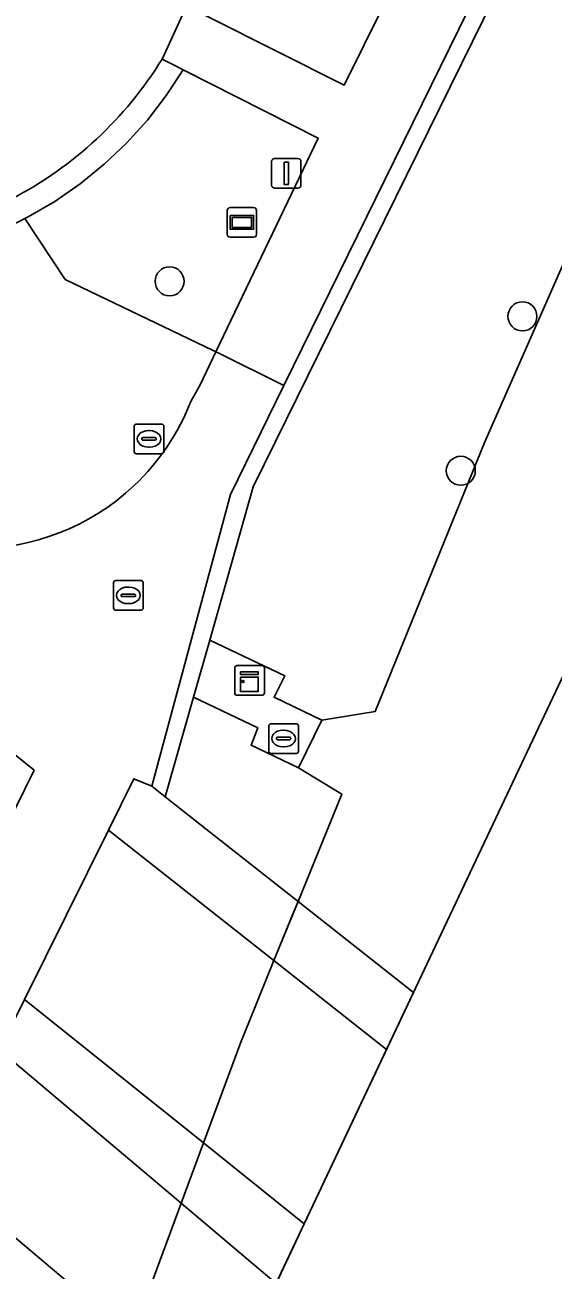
# Model space of a CAD drawing. Extents: x 161087 to 161926, y 382572 to 383873.
# Drawn here: x 161762.98 to 161780.79, y 383032.06 to 383074.02 of the extents above; entities that cross this region are included whole.
import ezdxf

# ---------------------------------------------------------------- set-up
doc = ezdxf.new("R2010")
doc.units = 0
for name, color, linetype in [('IMGEO_Berm_gesloten', 7, 'Continuous'), ('IMGEO_Boom', 7, 'Continuous'), ('IMGEO_Dek', 7, 'Continuous'), ('IMGEO_Fietspad_gesloten', 7, 'Continuous'), ('IMGEO_Groenvoorziening', 7, 'Continuous'), ('IMGEO_Haag', 7, 'Continuous'), ('IMGEO_Hek', 7, 'Continuous'), ('IMGEO_Informatiebord', 7, 'Continuous'), ('IMGEO_Kademuur', 7, 'Continuous'), ('IMGEO_Kast', 7, 'Continuous'), ('IMGEO_Lichtmast', 7, 'Continuous'), ('IMGEO_Rijbaan_lokaal_gesloten', 7, 'Continuous'), ('IMGEO_Rioolput', 7, 'Continuous'), ('IMGEO_Terreindeel_open', 7, 'Continuous'), ('IMGEO_Voetpad_gesloten', 7, 'Continuous'), ('IMGEO_Voetpad_open', 7, 'Continuous'), ('IMGEO_Waterloop', 7, 'Continuous')]:
    doc.layers.add(name, color=color, linetype=linetype)

msp = doc.modelspace()

# ---------------------------------------------------------------- linework, layer by layer
at = {"layer": 'IMGEO_Berm_gesloten'}
for points in [[(161762.967, 383041.176), (161762.119, 383039.474), (161768.249, 383034.31), (161769, 383036.34)], [(161772.401, 383033.613), (161769, 383036.34), (161768.249, 383034.31), (161771.455, 383031.61)]]:
    msp.add_lwpolyline(points, close=True, dxfattribs=at)
at = {"layer": 'IMGEO_Boom'}
for centre in [(161767.862, 383065.375), (161779.753, 383064.195), (161777.676, 383058.992)]:
    msp.add_circle(centre, 0.489, dxfattribs=at)
at = {"layer": 'IMGEO_Dek'}
msp.add_lwpolyline([(161778.56, 383025.934), (161771.435, 383031.567), (161776.079, 383041.408), (161776.079, 383041.408), (161772.193, 383044.473), (161772.064, 383044.157), (161771.379, 383042.483), (161770.551, 383040.457), (161770.257, 383039.738), (161769, 383036.34), (161768.249, 383034.31), (161768.16, 383034.068), (161766.686, 383030.084), (161766.594, 383029.834), (161765.618, 383027.194), (161764.889, 383025.222), (161764.784, 383024.938), (161774.216, 383017.418), (161774.349, 383017.679), (161775.315, 383019.573), (161776.357, 383021.615), (161776.473, 383021.844), (161778.334, 383025.491), (161778.45, 383025.718)], close=True, dxfattribs=at)
at = {"layer": 'IMGEO_Fietspad_gesloten'}
for points in [[(161762.119, 383039.474), (161762.009, 383039.252), (161760.173, 383035.567), (161760.058, 383035.337), (161766.594, 383029.834), (161766.686, 383030.084), (161768.16, 383034.068), (161768.249, 383034.31)], [(161771.455, 383031.61), (161768.249, 383034.31), (161768.16, 383034.068), (161766.686, 383030.084), (161766.594, 383029.834), (161776.357, 383021.615), (161776.473, 383021.844), (161778.334, 383025.491), (161778.45, 383025.718), (161772.587, 383030.656), (161771.435, 383031.567)]]:
    msp.add_lwpolyline(points, close=True, dxfattribs=at)
at = {"layer": 'IMGEO_Groenvoorziening'}
for points in [[(161788.176, 383117.221), (161788.255, 383117.066), (161761.708, 383099.507), (161769.314, 383087.895), (161767.932, 383086.991), (161768.599, 383085.801), (161769.144, 383084.57), (161769.571, 383083.293), (161769.875, 383081.981), (161770.055, 383080.646), (161770.108, 383079.3), (161770.033, 383077.956), (161769.832, 383076.625), (161769.508, 383075.322), (161769.158, 383074.284), (161773.746, 383071.988), (161797.392, 383119.681), (161792.618, 383122.085)], [(161766.413, 383070.034), (161767.113, 383070.807), (161767.751, 383071.631), (161768.324, 383072.501), (161767.966, 383072.682), (161767.608, 383072.863)], [(161762.985, 383067.49), (161763.09, 383067.544), (161763.99, 383068.069), (161764.847, 383068.661), (161765.657, 383069.318), (161766.413, 383070.034)], [(161768.584, 383061.352), (161768.893, 383061.89), (161769.423, 383062.999), (161769.333, 383063.042), (161764.345, 383065.441), (161762.985, 383067.49)]]:
    msp.add_lwpolyline(points, dxfattribs=at)
for points in [[(161796.435, 383099.659), (161803.606, 383114.94), (161799.49, 383116.954), (161770.68, 383058.455), (161769.213, 383053.284), (161771.742, 383052.085), (161771.385, 383051.361), (161772.989, 383050.592), (161774.794, 383050.883), (161778.482, 383059.97), (161784.657, 383073.95), (161787.184, 383079.214)], [(161772.868, 383070.204), (161768.324, 383072.501), (161767.751, 383071.631), (161767.113, 383070.807), (161766.413, 383070.034), (161765.657, 383069.318), (161764.847, 383068.661), (161763.99, 383068.069), (161763.09, 383067.544), (161762.985, 383067.49), (161764.345, 383065.441), (161769.333, 383063.042), (161769.423, 383062.999)], [(161772.211, 383048.977), (161770.61, 383049.749), (161770.83, 383050.329), (161768.668, 383051.363), (161767.716, 383048.005), (161769.095, 383046.917), (161772.193, 383044.473), (161773.662, 383048.094)]]:
    msp.add_lwpolyline(points, close=True, dxfattribs=at)
for centre, radius, start, end in [((161756.589, 383079.641), 12.936, 297.4012, 328.4026), ((161757.1, 383078.99), 12.918, 281.9609, 297.1022), ((161757.1, 383078.99), 12.918, 281.9609, 297.1022), ((161761.32, 383064.151), 7.785, 313.3946, 338.9297), ((161761.328, 383064.146), 7.775, 226.0811, 313.3744)]:
    msp.add_arc(centre, radius, start, end, dxfattribs=at)
at = {"layer": 'IMGEO_Haag'}
for points in [[(161766.413, 383070.034), (161767.113, 383070.807), (161767.751, 383071.631), (161768.324, 383072.501), (161767.966, 383072.682), (161767.608, 383072.863)], [(161762.985, 383067.49), (161763.09, 383067.544), (161763.99, 383068.069), (161764.847, 383068.661), (161765.657, 383069.318), (161766.413, 383070.034)]]:
    msp.add_lwpolyline(points, dxfattribs=at)
for centre, radius, start, end in [((161756.589, 383079.641), 12.936, 297.4012, 328.4026), ((161757.1, 383078.99), 12.918, 281.9609, 297.1022)]:
    msp.add_arc(centre, radius, start, end, dxfattribs=at)
at = {"layer": 'IMGEO_Hek'}
for points in [[(161769.095, 383046.917), (161767.716, 383048.005)], [(161772.193, 383044.473), (161769.095, 383046.917)], [(161772.193, 383044.473), (161776.079, 383041.408)], [(161776.079, 383041.408), (161776.079, 383041.408)]]:
    msp.add_lwpolyline(points, dxfattribs=at)
at = {"layer": 'IMGEO_Informatiebord'}
for p, q in [((161769.902, 383067.861), (161770.692, 383067.861)), ((161770.692, 383067.861), (161769.902, 383067.861)), ((161769.802, 383066.961), (161769.802, 383067.761)), ((161769.802, 383067.761), (161769.802, 383066.961)), ((161770.792, 383067.761), (161770.792, 383066.961)), ((161770.792, 383066.961), (161770.792, 383067.761)), ((161770.692, 383066.861), (161769.902, 383066.861)), ((161769.902, 383066.861), (161770.692, 383066.861))]:
    msp.add_line(p, q, dxfattribs=at)
for points in [[(161769.903, 383067.593), (161770.691, 383067.593), (161770.691, 383067.129), (161769.903, 383067.129), (161769.903, 383067.593)], [(161769.968, 383067.528), (161769.968, 383067.194), (161770.626, 383067.194), (161770.626, 383067.528), (161769.968, 383067.528)]]:
    msp.add_lwpolyline(points, dxfattribs=at)
for centre, start, end in [((161769.902, 383067.761), 90, 180), ((161769.902, 383067.761), 90, 180), ((161770.692, 383067.761), 0, 90), ((161770.692, 383067.761), 360, 90), ((161769.902, 383066.961), 180, 270), ((161769.902, 383066.961), 180, 270), ((161770.692, 383066.961), 270, 0), ((161770.692, 383066.961), 270, 0)]:
    msp.add_arc(centre, 0.1, start, end, dxfattribs=at)
at = {"layer": 'IMGEO_Kademuur'}
msp.add_lwpolyline([(161770.68, 383058.455), (161799.49, 383116.954), (161800.13, 383118.253), (161801.708, 383121.457), (161802.815, 383123.704), (161803.959, 383126.027), (161808.731, 383134.349), (161810.327, 383136.774), (161817.635, 383146.449), (161819.802, 383148.898), (161820.098, 383149.232), (161819.596, 383149.467), (161816.826, 383146.322), (161814.981, 383143.88), (161809.835, 383137.069), (161806.414, 383131.848), (161803.21, 383126.01), (161800.58, 383120.654), (161771.716, 383061.867), (161769.91, 383058.189), (161767.267, 383048.361), (161767.716, 383048.005), (161768.668, 383051.363), (161769.213, 383053.284)], close=True, dxfattribs=at)
at = {"layer": 'IMGEO_Kast'}
for p, q in [((161770.056, 383051.5), (161770.056, 383052.341)), ((161770.056, 383052.341), (161770.056, 383051.5)), ((161770.131, 383052.425), (161770.972, 383052.425)), ((161770.972, 383052.425), (161770.131, 383052.425)), ((161771.056, 383052.35), (161771.056, 383051.509)), ((161771.056, 383051.509), (161771.056, 383052.35)), ((161770.981, 383051.425), (161770.14, 383051.425)), ((161770.14, 383051.425), (161770.981, 383051.425))]:
    msp.add_line(p, q, dxfattribs=at)
for points in [[(161770.251, 383052.215), (161770.851, 383052.215), (161770.851, 383052.13), (161770.251, 383052.13), (161770.251, 383052.215)], [(161770.251, 383052.04), (161770.851, 383052.04), (161770.851, 383051.551), (161770.251, 383051.551), (161770.251, 383052.04)]]:
    msp.add_lwpolyline(points, dxfattribs=at)
msp.add_circle((161770.335, 383051.889), 0.0377, dxfattribs=at)
for centre, start, end in [((161770.134, 383052.347), 92.4484, 184.2845), ((161770.134, 383052.347), 92.4484, 184.2845), ((161770.978, 383052.347), 2.4484, 94.2845), ((161770.978, 383052.347), 2.4484, 94.2845), ((161770.134, 383051.503), 182.4484, 274.2845), ((161770.134, 383051.503), 182.4484, 274.2845), ((161770.978, 383051.503), 272.4484, 4.2845), ((161770.978, 383051.503), 272.4484, 4.2845)]:
    msp.add_arc(centre, 0.0779, start, end, dxfattribs=at)
at = {"layer": 'IMGEO_Lichtmast'}
for p, q in [((161771.398, 383069.513), (161772.188, 383069.513)), ((161772.188, 383069.513), (161771.398, 383069.513)), ((161771.298, 383068.613), (161771.298, 383069.413)), ((161771.298, 383069.413), (161771.298, 383068.613)), ((161772.288, 383069.413), (161772.288, 383068.613)), ((161772.288, 383068.613), (161772.288, 383069.413)), ((161772.188, 383068.513), (161771.398, 383068.513)), ((161771.398, 383068.513), (161772.188, 383068.513))]:
    msp.add_line(p, q, dxfattribs=at)
msp.add_lwpolyline([(161771.718, 383069.388), (161771.868, 383069.388), (161771.868, 383068.638), (161771.718, 383068.638), (161771.718, 383069.388)], dxfattribs=at)
for centre, start, end in [((161771.398, 383069.413), 90, 180), ((161771.398, 383069.413), 90, 180), ((161772.188, 383069.413), 0, 90), ((161772.188, 383069.413), 360, 90), ((161771.398, 383068.613), 180, 270), ((161771.398, 383068.613), 180, 270), ((161772.188, 383068.613), 270, 0), ((161772.188, 383068.613), 270, 0)]:
    msp.add_arc(centre, 0.1, start, end, dxfattribs=at)
at = {"layer": 'IMGEO_Rijbaan_lokaal_gesloten'}
msp.add_lwpolyline([(161731.375, 383066.657), (161732.255, 383065.912), (161733.305, 383065.058), (161741.881, 383058.075), (161744.951, 383055.605), (161760.453, 383043.137), (161763.296, 383048.899), (161736.517, 383070.49)], dxfattribs=at)
for points in [[(161771.379, 383042.483), (161765.807, 383046.885), (161762.967, 383041.176), (161769, 383036.34), (161770.257, 383039.738), (161770.551, 383040.457)], [(161775.172, 383039.486), (161771.379, 383042.483), (161770.551, 383040.457), (161770.257, 383039.738), (161769, 383036.34), (161772.401, 383033.613)]]:
    msp.add_lwpolyline(points, close=True, dxfattribs=at)
at = {"layer": 'IMGEO_Rioolput'}
for p, q in [((161766.669, 383059.639), (161766.669, 383060.491)), ((161766.744, 383060.565), (161767.596, 383060.565)), ((161767.157, 383060.345), (161767.182, 383060.345)), ((161767.67, 383060.491), (161767.67, 383059.639)), ((161766.928, 383060.059), (161766.928, 383060.071)), ((161767.366, 383060.022), (161766.968, 383060.022)), ((161766.971, 383060.108), (161767.369, 383060.108)), ((161767.412, 383060.071), (161767.412, 383060.059)), ((161767.596, 383059.565), (161766.744, 383059.565)), ((161767.18, 383059.785), (161767.155, 383059.785)), ((161765.971, 383054.367), (161765.971, 383055.219)), ((161766.046, 383055.293), (161766.898, 383055.293)), ((161766.972, 383055.219), (161766.972, 383054.367)), ((161766.23, 383054.787), (161766.23, 383054.799)), ((161766.273, 383054.836), (161766.671, 383054.836)), ((161766.459, 383055.073), (161766.484, 383055.073)), ((161766.714, 383054.799), (161766.714, 383054.787)), ((161766.668, 383054.75), (161766.27, 383054.75)), ((161766.482, 383054.513), (161766.457, 383054.513)), ((161766.898, 383054.293), (161766.046, 383054.293)), ((161771.203, 383049.542), (161771.203, 383050.394)), ((161771.278, 383050.468), (161772.13, 383050.468)), ((161771.691, 383050.248), (161771.716, 383050.248)), ((161772.204, 383050.394), (161772.204, 383049.542)), ((161771.462, 383049.962), (161771.462, 383049.974)), ((161771.9, 383049.925), (161771.502, 383049.925)), ((161771.505, 383050.011), (161771.903, 383050.011)), ((161771.946, 383049.974), (161771.946, 383049.962)), ((161772.13, 383049.468), (161771.278, 383049.468)), ((161771.714, 383049.688), (161771.689, 383049.688))]:
    msp.add_line(p, q, dxfattribs=at)
for points in [[(161766.669, 383059.639), (161766.669, 383060.491)], [(161766.744, 383060.565), (161767.596, 383060.565)], [(161767.67, 383060.491), (161767.67, 383059.639)], [(161767.596, 383059.565), (161766.744, 383059.565)], [(161765.971, 383054.367), (161765.971, 383055.219)], [(161766.046, 383055.293), (161766.898, 383055.293)], [(161766.972, 383055.219), (161766.972, 383054.367)], [(161766.898, 383054.293), (161766.046, 383054.293)], [(161771.203, 383049.542), (161771.203, 383050.394)], [(161771.278, 383050.468), (161772.13, 383050.468)], [(161772.204, 383050.394), (161772.204, 383049.542)], [(161772.13, 383049.468), (161771.278, 383049.468)]]:
    msp.add_lwpolyline(points, dxfattribs=at)
for centre, radius, start, end in [((161766.746, 383060.489), 0.0765, 91.552, 178.448), ((161766.746, 383060.489), 0.0765, 91.552, 178.448), ((161767.594, 383060.489), 0.0765, 1.552, 88.448), ((161767.594, 383060.489), 0.0765, 1.552, 88.448), ((161766.968, 383060.068), 0.0403, 85.8775, 175.7526), ((161766.965, 383060.058), 0.0366, 178.938, 274.7102), ((161767.369, 383060.065), 0.043, 264.8664, 352.4533), ((161767.373, 383060.07), 0.0386, 1.7309, 96.639), ((161766.746, 383059.641), 0.0765, 181.552, 268.448), ((161766.746, 383059.641), 0.0765, 181.552, 268.448), ((161767.594, 383059.641), 0.0765, 271.552, 358.448), ((161767.594, 383059.641), 0.0765, 271.552, 358.448), ((161766.048, 383055.217), 0.0765, 91.552, 178.448), ((161766.048, 383055.217), 0.0765, 91.552, 178.448), ((161766.896, 383055.217), 0.0765, 1.552, 88.448), ((161766.896, 383055.217), 0.0765, 1.552, 88.448), ((161766.27, 383054.796), 0.0403, 85.8775, 175.7526), ((161766.675, 383054.798), 0.0386, 1.7309, 96.639), ((161766.267, 383054.786), 0.0366, 178.938, 274.7102), ((161766.671, 383054.793), 0.043, 264.8664, 352.4533), ((161766.048, 383054.369), 0.0765, 181.552, 268.448), ((161766.048, 383054.369), 0.0765, 181.552, 268.448), ((161766.896, 383054.369), 0.0765, 271.552, 358.448), ((161766.896, 383054.369), 0.0765, 271.552, 358.448), ((161771.28, 383050.392), 0.0765, 91.552, 178.448), ((161771.28, 383050.392), 0.0765, 91.552, 178.448), ((161772.128, 383050.392), 0.0765, 1.552, 88.448), ((161772.128, 383050.392), 0.0765, 1.552, 88.448), ((161771.502, 383049.971), 0.0403, 85.8775, 175.7526), ((161771.499, 383049.961), 0.0366, 178.938, 274.7102), ((161771.903, 383049.968), 0.043, 264.8664, 352.4533), ((161771.907, 383049.973), 0.0386, 1.7309, 96.639), ((161771.28, 383049.544), 0.0765, 181.552, 268.448), ((161771.28, 383049.544), 0.0765, 181.552, 268.448), ((161772.128, 383049.544), 0.0765, 271.552, 358.448), ((161772.128, 383049.544), 0.0765, 271.552, 358.448)]:
    msp.add_arc(centre, radius, start, end, dxfattribs=at)
for centre, major_axis, ratio, start_param, end_param in [((161767.156, 383060.065), (-0.387, 0.002), 0.722429, 4.712389, 7.853982), ((161767.181, 383060.065), (-0.39, 0.002), 0.717154, 1.570796, 4.712389), ((161766.458, 383054.793), (-0.387, 0.002), 0.722429, 4.712389, 7.853982), ((161766.483, 383054.793), (-0.39, 0.002), 0.717154, 1.570796, 4.712389), ((161771.69, 383049.968), (-0.387, 0.002), 0.722429, 4.712389, 7.853982), ((161771.715, 383049.968), (-0.39, 0.002), 0.717154, 1.570796, 4.712389)]:
    msp.add_ellipse(centre, major_axis=major_axis, ratio=ratio, start_param=start_param, end_param=end_param, dxfattribs=at)
at = {"layer": 'IMGEO_Terreindeel_open'}
msp.add_lwpolyline([(161768.668, 383051.363), (161770.83, 383050.329), (161770.61, 383049.749), (161772.211, 383048.977), (161772.989, 383050.592), (161771.385, 383051.361), (161771.742, 383052.085), (161769.213, 383053.284)], close=True, dxfattribs=at)
at = {"layer": 'IMGEO_Voetpad_gesloten'}
for points in [[(161769.095, 383046.917), (161767.716, 383048.005), (161767.267, 383048.361), (161766.658, 383048.611), (161765.807, 383046.885), (161771.379, 383042.483), (161772.064, 383044.157), (161772.193, 383044.473)], [(161776.079, 383041.408), (161776.079, 383041.408), (161772.193, 383044.473), (161771.379, 383042.483), (161775.172, 383039.486)], [(161760.058, 383035.337), (161757.805, 383030.814), (161757.998, 383030.722), (161758.039, 383030.684), (161757.921, 383030.385), (161758.426, 383029.994), (161761.545, 383027.521), (161764.784, 383024.938), (161764.889, 383025.222), (161765.618, 383027.194), (161766.594, 383029.834)]]:
    msp.add_lwpolyline(points, close=True, dxfattribs=at)
at = {"layer": 'IMGEO_Voetpad_open'}
for points in [[(161797.392, 383119.681), (161773.746, 383071.988), (161769.158, 383074.284), (161768.795, 383074.466), (161768.435, 383074.646), (161767.608, 383072.863), (161767.966, 383072.682), (161768.324, 383072.501), (161772.868, 383070.204), (161769.423, 383062.999), (161769.479, 383062.972), (161771.716, 383061.867), (161800.58, 383120.654)], [(161727.593, 383077.995), (161736.517, 383070.49), (161763.296, 383048.899), (161760.453, 383043.137), (161760.64, 383042.987), (161759.843, 383041.383), (161762.119, 383039.474), (161762.967, 383041.176), (161765.807, 383046.885), (161766.658, 383048.611), (161767.267, 383048.361), (161769.91, 383058.189), (161771.716, 383061.867), (161769.479, 383062.972), (161769.423, 383062.999), (161768.893, 383061.89), (161768.584, 383061.352)], [(161767.608, 383072.863), (161768.435, 383074.646)]]:
    msp.add_lwpolyline(points, dxfattribs=at)
for centre, radius, start, end in [((161756.589, 383079.641), 12.936, 297.4012, 328.4026), ((161761.32, 383064.151), 7.785, 313.3946, 338.9297), ((161761.328, 383064.146), 7.775, 226.0811, 313.3744)]:
    msp.add_arc(centre, radius, start, end, dxfattribs=at)
at = {"layer": 'IMGEO_Waterloop'}
for points in [[(161771.435, 383031.567), (161829.761, 383155.16), (161841.142, 383179.277), (161863.101, 383230.489), (161887.994, 383285.389), (161896.051, 383297.648), (161921.083, 383335.736), (161926.064, 383360.514), (161918.25, 383394.855), (161903.645, 383424.673), (161849.991, 383470.088), (161790.6, 383486.558), (161778.284, 383505.12), (161776.244, 383589.61)], [(161784.657, 383073.95), (161778.482, 383059.97), (161774.794, 383050.883), (161772.989, 383050.592), (161772.211, 383048.977), (161773.662, 383048.094), (161772.193, 383044.473), (161772.064, 383044.157), (161771.379, 383042.483), (161770.551, 383040.457), (161770.257, 383039.738), (161769, 383036.34), (161768.249, 383034.31), (161768.16, 383034.068), (161766.686, 383030.084)]]:
    msp.add_lwpolyline(points, dxfattribs=at)

doc.saveas('drawing.dxf')
